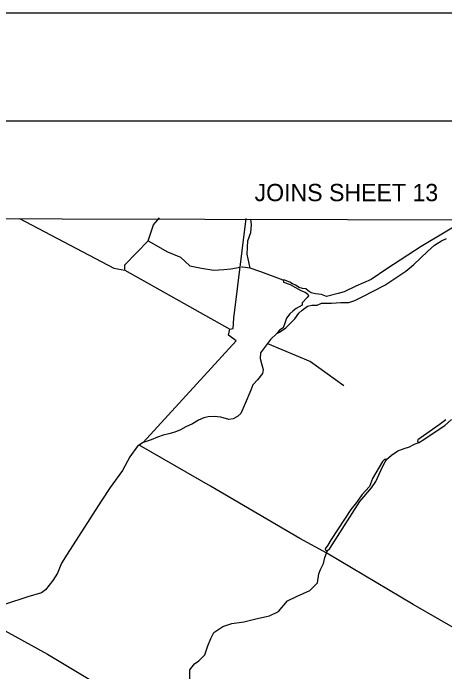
# Model space of a CAD drawing. Extents: x 3177185 to 3215018, y 812988 to 838321.
# Drawn here: x 3197646 to 3200145, y 833926 to 837738 of the extents above; entities that cross this region are included whole.
import ezdxf

# ---------------------------------------------------------------- set-up
doc = ezdxf.new("R2010")
doc.units = 0
for name, color, linetype in [('G-ANNO-NPLT', 7, 'Continuous'), ('V-ANNO-SYMB', 7, 'Continuous'), ('V-ANNO-TEXT', 7, 'Continuous'), ('V-GRID-FRAM', 7, 'Continuous'), ('V-TOPO-SHOR', 7, 'Continuous')]:
    doc.layers.add(name, color=color, linetype=linetype)

msp = doc.modelspace()

# ---------------------------------------------------------------- linework, layer by layer
at = {"layer": 'G-ANNO-NPLT'}
msp.add_lwpolyline([(3177768, 813571), (3214434.6, 813571), (3214434.6, 837737.7), (3177768, 837737.7)], close=True, dxfattribs=at)
at = {"layer": 'V-ANNO-SYMB'}
msp.add_lwpolyline([(3180518.1, 814196), (3213601.3, 814196), (3213601.3, 837112.6), (3180518.1, 837112.6), (3180518.1, 814196)], dxfattribs=at)
at = {"layer": 'V-GRID-FRAM'}
msp.add_lwpolyline([(3181402.4, 836586.1), (3212801.6, 836513), (3212767.2, 818326.1), (3181352.2, 818399.3), (3181402.4, 836586.1)], dxfattribs=at)
at = {"layer": 'V-TOPO-SHOR'}
for points in [[(3197683.5, 836549.6), (3198229.7, 836263), (3198292.4, 836249.6), (3198901.3, 835909.3), (3198919.2, 835913.8), (3198923.7, 835972), (3198995.4, 836549.6)], [(3198292.4, 836249.6), (3198292.4, 836280.9), (3198426.7, 836419.7), (3198458.1, 836513.7), (3198493.9, 836554)], [(3199017.7, 836263), (3198999.8, 836343.6), (3199004.3, 836419.7), (3199022.2, 836469), (3199026.7, 836513.7), (3199022.2, 836545.1)], [(3200276.8, 836547.9), (3200007.7, 836387.2), (3199810.1, 836259.1), (3199718.9, 836196.2), (3199629.9, 836157.1), (3199562.6, 836124.6), (3199527.9, 836115.9), (3199460.6, 836098.5), (3199430.2, 836109.4), (3199395.5, 836113.7), (3199371.6, 836120.2), (3199354.2, 836131.1), (3199341.2, 836141.9), (3199321.7, 836144.1), (3199302.1, 836150.6), (3199280.4, 836163.6), (3199263.1, 836172.3), (3199247.9, 836181), (3199232.7, 836187.5), (3199219.6, 836191.8), (3199208.8, 836191.8), (3199211, 836181), (3199250, 836168), (3199310.8, 836133.2), (3199336.9, 836122.4), (3199352.1, 836111.5), (3199356.4, 836102.8), (3199347.7, 836092), (3199319.5, 836061.6), (3199319.5, 836048.6), (3199284.8, 836029), (3199267.4, 836016), (3199247.9, 835998.6), (3199228.3, 835972.6), (3199217.5, 835937.9), (3199208.8, 835916.1), (3199187.1, 835903.1), (3199171.9, 835883.6), (3199187.1, 835892.3), (3199224, 835916.1), (3199276.1, 835968.2), (3199300, 836000.8), (3199319.5, 836018.2), (3199349.9, 836042.1), (3199375.9, 836048.6), (3199406.3, 836048.6), (3199430.2, 836059.4), (3199454.1, 836059.4), (3199488.8, 836059.4), (3199543.1, 836063.8), (3199588.7, 836063.8), (3199623.4, 836074.6), (3199671.2, 836098.5), (3199797.1, 836163.6), (3199918.7, 836243.9), (3199966.4, 836283), (3200044.6, 836359), (3200085.8, 836395.9), (3200124.9, 836419.8), (3200155.3, 836432.8)], [(3198426.7, 836419.7), (3198538.7, 836357), (3198614.8, 836325.7), (3198668.5, 836276.4), (3198735.7, 836263), (3198807.3, 836249.6), (3198865.5, 836254.1), (3198905.8, 836258.5), (3198959.5, 836267.5)], [(3199208.8, 836191.8), (3199080.4, 836240.6), (3199017.7, 836263), (3198973, 836267.5), (3198968.5, 836267.5)], [(3198399.1, 835254), (3198937.1, 835842.1), (3198892.4, 835873.5), (3198901.3, 835909.3)], [(3199171.9, 835883.6), (3199135, 835848.9), (3199117.6, 835827.1), (3199100.3, 835803.3), (3199078.5, 835772.9), (3199076.4, 835740.3), (3199085.1, 835703.4), (3199093.7, 835675.2), (3199089.4, 835653.5), (3199061.2, 835616.6), (3199033, 835586.2), (3199022.1, 835555.8), (3198989.5, 835479.8), (3198963.5, 835421.2), (3198944, 835403.8), (3198920.1, 835390.8), (3198894, 835386.5), (3198848.4, 835399.5), (3198809.4, 835403.8), (3198774.6, 835401.7), (3198750.7, 835395.1), (3198718.2, 835382.1), (3198683.4, 835360.4), (3198646.5, 835343), (3198614, 835325.7), (3198581.4, 835312.7), (3198546.7, 835304), (3198514.1, 835295.3), (3198481.6, 835284.4), (3198444.7, 835269.2), (3198399.1, 835254), (3198366.5, 835232.3), (3198320.9, 835169.4), (3198279.7, 835091.2), (3198208, 834993.5), (3198155.9, 834913.2), (3198023.5, 834709.2), (3197958.4, 834607.1), (3197925.8, 834555), (3197901.9, 834496.4), (3197875.9, 834455.2), (3197854.2, 834427), (3197832.5, 834400.9), (3197810.8, 834383.5), (3197730.4, 834359.7), (3197602.4, 834318.4)], [(3199117.6, 835827.1), (3199367, 835721.3), (3199559.5, 835582.5)], [(3200150.9, 835384.3), (3200111.9, 835356.1), (3200020.7, 835290.9), (3199988.1, 835269.2), (3199986, 835260.6), (3199996.8, 835254), (3200014.2, 835264.9), (3200144.4, 835351.7), (3200183.5, 835386.5)], [(3199807.9, 835154.2), (3199836.2, 835180.2), (3199873.1, 835204.1), (3199910, 835219.3), (3199940.4, 835228), (3199962.1, 835238.8), (3199972.9, 835245.4), (3199996.8, 835254)], [(3200271, 834139.2), (3199961.3, 834315.4), (3199462.1, 834613.1), (3199305.4, 834698.2), (3198788.3, 835000.4), (3198378.6, 835235.5)], [(3198669.3, 833868), (3198669.3, 833937.4), (3198695.4, 833972.2), (3198721.4, 833989.5), (3198756.2, 834024.3), (3198773.5, 834076.4), (3198790.9, 834119.8), (3198808.3, 834154.5), (3198860.4, 834189.2), (3198912.5, 834206.6), (3198981.9, 834215.3), (3199051.4, 834232.7), (3199129.6, 834250), (3199181.7, 834276.1), (3199233.8, 834336.9), (3199285.9, 834362.9), (3199364, 834397.6), (3199407.4, 834441.1), (3199416.1, 834493.2), (3199424.8, 834519.2), (3199442.2, 834553.9), (3199450.8, 834588.7), (3199465, 834628.8)], [(3197426.5, 834257.6), (3197844.7, 834028.9), (3198538.7, 833612.5), (3198762.5, 833478.1), (3199008.8, 833334.9), (3199277.4, 833209.5), (3199631.1, 833066.2), (3199731.4, 833025.7)]]:
    msp.add_lwpolyline(points, dxfattribs=at)
msp.add_lwpolyline([(3199601.7, 834865.5), (3199486.7, 834691.8), (3199467.1, 834659.2), (3199451.9, 834637.5), (3199451.9, 834635.4), (3199456.3, 834628.8), (3199465, 834628.8), (3199480.1, 834639.7), (3199653.8, 834911), (3199721.1, 834991.4), (3199745, 835028.3), (3199784.1, 835112.9), (3199799.3, 835141.2), (3199807.9, 835152), (3199807.9, 835154.2), (3199794.9, 835154.2), (3199784.1, 835143.3), (3199725.5, 835045.6), (3199708.1, 834997.9), (3199664.7, 834950.1), (3199634.3, 834906.7)], close=True, dxfattribs=at)

# ---------------------------------------------------------------- texts
at = {"layer": 'V-ANNO-TEXT'}
msp.add_text('JOINS SHEET 13', height=100, dxfattribs=at).set_placement((3199043.7, 836649.7))

doc.saveas('drawing.dxf')
